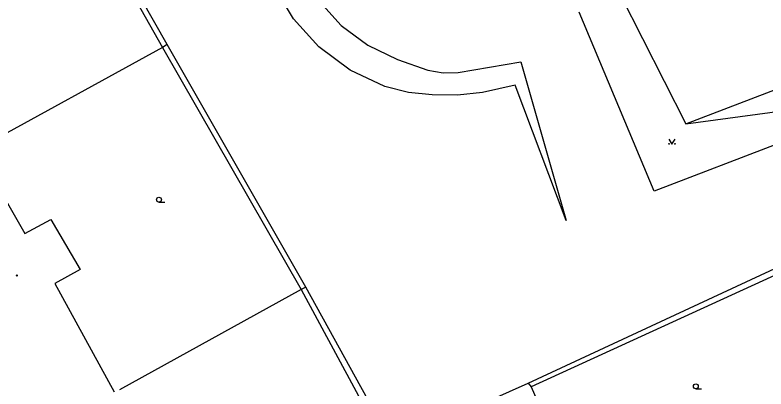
# Model space of a CAD drawing. Extents: x -599770 to -598493, y -1162076 to -1159209.
# Drawn here: x -598817.7 to -598760.3, y -1159442.5 to -1159413.9 of the extents above; entities that cross this region are included whole.
import ezdxf

# ---------------------------------------------------------------- set-up
doc = ezdxf.new("R2010")
doc.units = 0
doc.layers.add('Podklad', color=7, linetype='Continuous')

msp = doc.modelspace()

# ---------------------------------------------------------------- linework, layer by layer
at = {"layer": 'Podklad'}
for p, q in [((-598806.72, -1159428.198), (-598806.282, -1159428.198)), ((-598765.68, -1159442.457), (-598765.242, -1159442.457))]:
    msp.add_line(p, q, dxfattribs=at)
for points in [[(-598766.44, -1159422.23), (-598754.05, -1159417.48), (-598771.16, -1159376.59), (-598784.34, -1159381.54)], [(-598815.5, -1159400.38), (-598806.44, -1159416.38)], [(-598806.1, -1159416.15), (-598815.18, -1159400.17)], [(-598796.44, -1159414.2), (-598797.9, -1159411.7)], [(-598771.42, -1159412.41), (-598766.44, -1159422.23)], [(-598794.43, -1159412.9), (-598792.79, -1159414.71)], [(-598768.86, -1159427.37), (-598774.59, -1159413.68)], [(-598794.49, -1159416.33), (-598796.44, -1159414.2)], [(-598792.79, -1159414.71), (-598790.75, -1159416.21)], [(-598806.44, -1159416.38), (-598820.67, -1159424.18)], [(-598806.1, -1159416.15), (-598806.44, -1159416.38)], [(-598806.44, -1159416.38), (-598795.86, -1159434.88)], [(-598795.49, -1159434.69), (-598806.1, -1159416.15)], [(-598792.1, -1159418.13), (-598794.49, -1159416.33)], [(-598790.75, -1159416.21), (-598788.48, -1159417.3)], [(-598788.48, -1159417.3), (-598786.17, -1159418.12)], [(-598781.45, -1159417.88), (-598779.06, -1159417.48)], [(-598779.06, -1159417.48), (-598775.59, -1159429.61)], [(-598789.44, -1159419.37), (-598792.1, -1159418.13)], [(-598786.17, -1159418.12), (-598784.99, -1159418.33)], [(-598784.99, -1159418.33), (-598783.84, -1159418.29)], [(-598783.84, -1159418.29), (-598781.45, -1159417.88)], [(-598787.65, -1159419.82), (-598789.44, -1159419.37)], [(-598779.5, -1159419.26), (-598780.74, -1159419.54)], [(-598775.59, -1159429.61), (-598779.5, -1159419.26)], [(-598785.84, -1159420.01), (-598787.65, -1159419.82)], [(-598783.9, -1159420.04), (-598785.84, -1159420.01)], [(-598781.99, -1159419.83), (-598783.9, -1159420.04)], [(-598780.74, -1159419.54), (-598781.99, -1159419.83)], [(-598749.45, -1159419.93), (-598768.86, -1159427.37)], [(-598766.44, -1159422.23), (-598749.45, -1159419.93)], [(-598767.75, -1159423.395), (-598767.5, -1159423.77), (-598767.25, -1159423.395)], [(-598820.67, -1159424.18), (-598816.97, -1159430.6)], [(-598816.97, -1159430.6), (-598814.99, -1159429.53)], [(-598814.99, -1159429.53), (-598812.73, -1159433.35)], [(-598778.5, -1159442.03), (-598758.92, -1159432.93)], [(-598812.73, -1159433.35), (-598814.67, -1159434.41)], [(-598759.06, -1159433.52), (-598778.27, -1159442.32)], [(-598814.67, -1159434.41), (-598810.15, -1159442.7)], [(-598795.86, -1159434.88), (-598809.74, -1159442.53)], [(-598795.49, -1159434.69), (-598795.86, -1159434.88)], [(-598795.86, -1159434.88), (-598790.41, -1159444.94)], [(-598789.93, -1159444.76), (-598795.49, -1159434.69)], [(-598787.28, -1159445.95), (-598778.5, -1159442.03)], [(-598778.5, -1159442.03), (-598778.27, -1159442.32)], [(-598778.27, -1159442.32), (-598772.9, -1159454.6)]]:
    msp.add_lwpolyline(points, dxfattribs=at)
for centre, radius in [((-598767.725, -1159423.745), 0.025), ((-598767.275, -1159423.745), 0.025), ((-598806.72, -1159428.01), 0.188), ((-598817.58, -1159433.81), 0.045), ((-598817.58, -1159433.81), 0.0199), ((-598765.68, -1159442.27), 0.188)]:
    msp.add_circle(centre, radius, dxfattribs=at)

doc.saveas('drawing.dxf')
